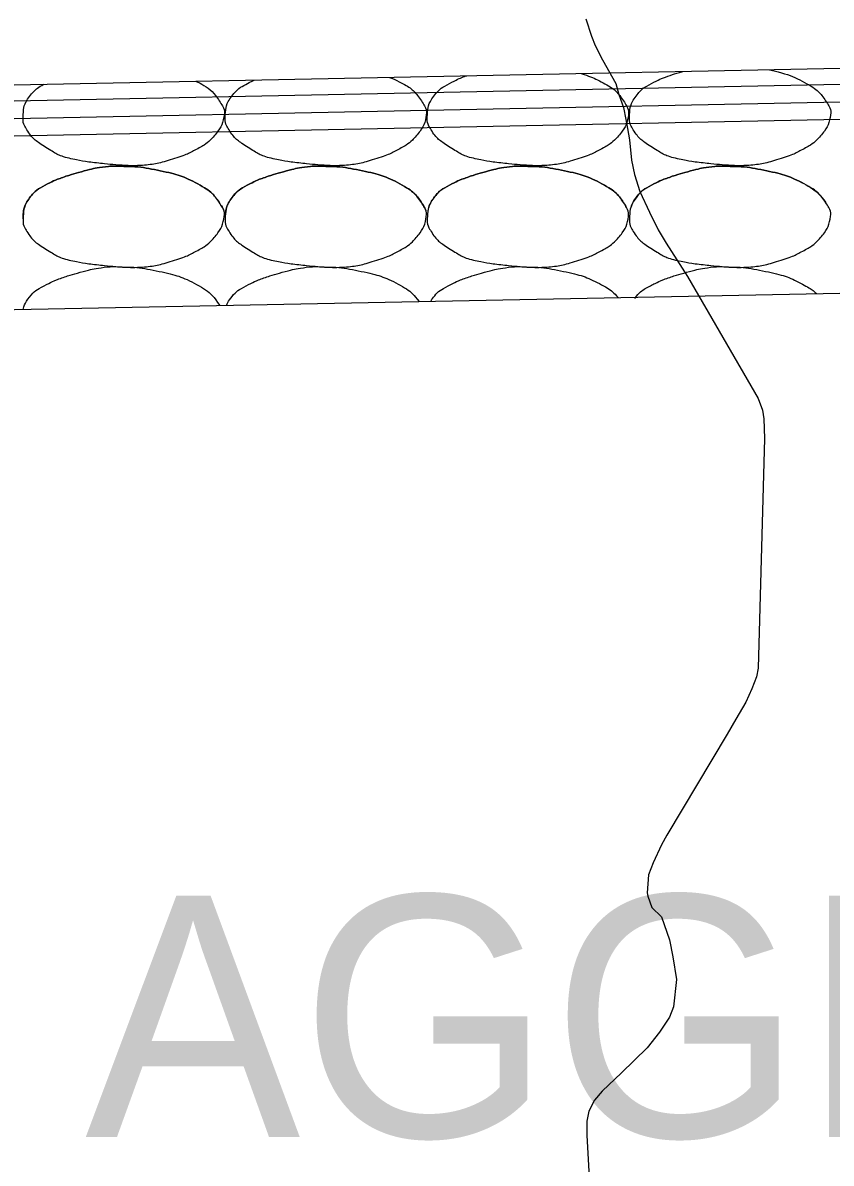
# Model space of a CAD drawing. Extents: x 1671357 to 13005564, y 567358 to 14261451.
# Drawn here: x 12758469.83 to 12758471.437, y 14259874.156 to 14259876.422 of the extents above; entities that cross this region are included whole.
import ezdxf

# ---------------------------------------------------------------- set-up
doc = ezdxf.new("R2010")
doc.units = 0
doc.layers.add('31', color=7, linetype='Continuous')
doc.layers.add('Default', color=7, linetype='Continuous')

msp = doc.modelspace()

# ---------------------------------------------------------------- linework, layer by layer
at = {"layer": '31'}
msp.add_lwpolyline([(12758470.9491, 14259876.4298), (12758470.9603, 14259876.3954), (12758470.9681, 14259876.3766), (12758470.9823, 14259876.3484), (12758471.0087, 14259876.3013), (12758471.0147, 14259876.2794), (12758471.0238, 14259876.2536), (12758471.0288, 14259876.2301), (12758471.0319, 14259876.2121), (12758471.0362, 14259876.1895), (12758471.0399, 14259876.1491), (12758471.0461, 14259876.1205), (12758471.0569, 14259876.0865), (12758471.0761, 14259876.0454), (12758471.0929, 14259876.0106), (12758471.1087, 14259875.9841), (12758471.1513, 14259875.9179), (12758471.2922, 14259875.6756), (12758471.3002, 14259875.6524), (12758471.3033, 14259875.6348), (12758471.3046, 14259875.5957), (12758471.292, 14259875.1396), (12758471.2887, 14259875.1224), (12758471.2793, 14259875.0985), (12758471.2675, 14259875.0716), (12758471.2475, 14259875.0382), (12758471.2301, 14259875.0086), (12758471.1101, 14259874.8074), (12758471.0999, 14259874.7882), (12758471.0834, 14259874.7523), (12758471.0737, 14259874.7285), (12758471.0709, 14259874.6932), (12758471.0722, 14259874.6862), (12758471.0805, 14259874.6637), (12758471.0999, 14259874.6455), (12758471.1159, 14259874.5999), (12758471.122, 14259874.5656), (12758471.1293, 14259874.5207), (12758471.1236, 14259874.4665), (12758471.1158, 14259874.4461), (12758471.0957, 14259874.4164), (12758471.0713, 14259874.3848), (12758471.02, 14259874.3354), (12758470.9818, 14259874.2986), (12758470.9662, 14259874.2811), (12758470.9551, 14259874.2589), (12758470.9509, 14259874.2389), (12758470.9511, 14259874.2108), (12758470.9642, 14259873.9741)], dxfattribs=at)
at = {"layer": 'Default'}
for p, q in [((12758465.8579, 14259876.2193), (12758475.4569, 14259876.412)), ((12758467.4561, 14259876.2196), (12758475.4575, 14259876.3802)), ((12758467.4561, 14259876.1847), (12758475.4582, 14259876.3454)), ((12758467.4561, 14259876.15), (12758475.4589, 14259876.3107)), ((12758464.4307, 14259875.744), (12758475.4459, 14259875.9651))]:
    msp.add_line(p, q, dxfattribs=at)
for points in [[(12758471.3146, 14259876.3288), (12758471.3401, 14259876.323), (12758471.364, 14259876.3146), (12758471.4057, 14259876.2923), (12758471.4179, 14259876.2794), (12758471.4347, 14259876.2542), (12758471.4374, 14259876.2454), (12758471.4333, 14259876.2227), (12758471.4255, 14259876.2078), (12758471.4061, 14259876.1862), (12758471.3987, 14259876.1805), (12758471.3735, 14259876.1662), (12758471.3576, 14259876.1585), (12758471.3173, 14259876.1458), (12758471.2946, 14259876.14), (12758471.2595, 14259876.1378), (12758471.2477, 14259876.1378), (12758471.2184, 14259876.1397), (12758471.2008, 14259876.1414), (12758471.1638, 14259876.1455), (12758471.1447, 14259876.1485), (12758471.1099, 14259876.1566), (12758471.0964, 14259876.165), (12758471.0665, 14259876.1837), (12758471.0536, 14259876.1934), (12758471.0366, 14259876.2194), (12758471.0355, 14259876.2288), (12758471.0367, 14259876.2507), (12758471.0395, 14259876.2638), (12758471.0582, 14259876.2887), (12758471.0685, 14259876.2954), (12758471.0913, 14259876.3073), (12758471.1017, 14259876.3124), (12758471.1225, 14259876.3194), (12758471.1321, 14259876.3225), (12758471.1418, 14259876.3253)], [(12758470.1742, 14259876.3059), (12758470.1769, 14259876.3046), (12758470.1795, 14259876.3032), (12758470.1999, 14259876.2923), (12758470.2121, 14259876.2794), (12758470.2289, 14259876.2542), (12758470.2316, 14259876.2454), (12758470.2275, 14259876.2227), (12758470.2197, 14259876.2078), (12758470.2003, 14259876.1862), (12758470.1929, 14259876.1805), (12758470.1677, 14259876.1662), (12758470.1518, 14259876.1585), (12758470.1115, 14259876.1458), (12758470.0888, 14259876.14), (12758470.0537, 14259876.1378), (12758470.0419, 14259876.1378), (12758470.0126, 14259876.1397), (12758469.995, 14259876.1414), (12758469.958, 14259876.1455), (12758469.9389, 14259876.1485), (12758469.9041, 14259876.1566), (12758469.8906, 14259876.165), (12758469.8607, 14259876.1837), (12758469.8478, 14259876.1934), (12758469.8308, 14259876.2194), (12758469.8297, 14259876.2288), (12758469.8309, 14259876.2507), (12758469.8337, 14259876.2638), (12758469.8515, 14259876.2874), (12758469.8606, 14259876.294), (12758469.8714, 14259876.2998)], [(12758470.5591, 14259876.3136), (12758470.5675, 14259876.3102), (12758470.5758, 14259876.3063), (12758470.6019, 14259876.2923), (12758470.614, 14259876.2794), (12758470.6308, 14259876.2542), (12758470.6335, 14259876.2454), (12758470.6294, 14259876.2227), (12758470.6216, 14259876.2078), (12758470.6023, 14259876.1862), (12758470.5949, 14259876.1805), (12758470.5696, 14259876.1662), (12758470.5537, 14259876.1585), (12758470.5134, 14259876.1458), (12758470.4907, 14259876.14), (12758470.4556, 14259876.1378), (12758470.4438, 14259876.1378), (12758470.4145, 14259876.1397), (12758470.3969, 14259876.1414), (12758470.36, 14259876.1455), (12758470.3408, 14259876.1485), (12758470.306, 14259876.1566), (12758470.2925, 14259876.165), (12758470.2626, 14259876.1837), (12758470.2497, 14259876.1934), (12758470.2328, 14259876.2194), (12758470.2316, 14259876.2288), (12758470.2329, 14259876.2507), (12758470.2356, 14259876.2638), (12758470.2544, 14259876.2887), (12758470.2646, 14259876.2954), (12758470.2812, 14259876.304), (12758470.2855, 14259876.3062), (12758470.2897, 14259876.3082)], [(12758470.9402, 14259876.3213), (12758470.9557, 14259876.3163), (12758470.9709, 14259876.3099), (12758471.0038, 14259876.2923), (12758471.0159, 14259876.2794), (12758471.0327, 14259876.2542), (12758471.0355, 14259876.2454), (12758471.0314, 14259876.2227), (12758471.0236, 14259876.2078), (12758471.0042, 14259876.1862), (12758470.9968, 14259876.1805), (12758470.9716, 14259876.1662), (12758470.9557, 14259876.1585), (12758470.9154, 14259876.1458), (12758470.8927, 14259876.14), (12758470.8576, 14259876.1378), (12758470.8458, 14259876.1378), (12758470.8164, 14259876.1397), (12758470.7989, 14259876.1414), (12758470.7619, 14259876.1455), (12758470.7428, 14259876.1485), (12758470.708, 14259876.1566), (12758470.6945, 14259876.165), (12758470.6646, 14259876.1837), (12758470.6517, 14259876.1934), (12758470.6347, 14259876.2194), (12758470.6335, 14259876.2288), (12758470.6348, 14259876.2507), (12758470.6375, 14259876.2638), (12758470.6563, 14259876.2887), (12758470.6666, 14259876.2954), (12758470.6894, 14259876.3073), (12758470.6997, 14259876.3124), (12758470.7114, 14259876.3164), (12758470.7119, 14259876.3165), (12758470.7125, 14259876.3167)], [(12758469.8301, 14259876.0326), (12758469.8301, 14259876.0337), (12758469.8301, 14259876.0347), (12758469.8309, 14259876.0487), (12758469.8337, 14259876.0617), (12758469.8524, 14259876.0866), (12758469.8627, 14259876.0933), (12758469.8855, 14259876.1052), (12758469.8959, 14259876.1103), (12758469.9229, 14259876.1195), (12758469.9388, 14259876.1243), (12758469.9651, 14259876.1311), (12758469.9751, 14259876.1333), (12758470.0002, 14259876.1372), (12758470.0154, 14259876.1378), (12758470.0302, 14259876.1365)], [(12758470.0302, 14259876.1365), (12758470.0536, 14259876.1368), (12758470.0772, 14259876.1333), (12758470.1293, 14259876.1227), (12758470.1556, 14259876.1139), (12758470.1999, 14259876.0902), (12758470.2121, 14259876.0773), (12758470.2289, 14259876.0521), (12758470.2316, 14259876.0434), (12758470.2275, 14259876.0207), (12758470.2197, 14259876.0057), (12758470.2003, 14259875.9841), (12758470.1929, 14259875.9785), (12758470.1677, 14259875.9641), (12758470.1518, 14259875.9564), (12758470.1115, 14259875.9437), (12758470.0888, 14259875.9379), (12758470.0537, 14259875.9358), (12758470.0419, 14259875.9357), (12758470.0126, 14259875.9377), (12758469.995, 14259875.9394), (12758469.958, 14259875.9434), (12758469.9389, 14259875.9465), (12758469.9041, 14259875.9545), (12758469.8906, 14259875.9629), (12758469.8607, 14259875.9816), (12758469.8478, 14259875.9913), (12758469.8308, 14259876.0173), (12758469.8297, 14259876.0267), (12758469.8309, 14259876.0487), (12758469.8337, 14259876.0617), (12758469.8524, 14259876.0866), (12758469.8627, 14259876.0933), (12758469.8855, 14259876.1052), (12758469.8959, 14259876.1103), (12758469.9229, 14259876.1195), (12758469.9388, 14259876.1243), (12758469.9651, 14259876.1311), (12758469.9751, 14259876.1333), (12758470.0002, 14259876.1372), (12758470.0154, 14259876.1378), (12758470.0302, 14259876.1365)], [(12758470.0302, 14259876.1365), (12758470.0536, 14259876.1368), (12758470.0772, 14259876.1333), (12758470.1293, 14259876.1227), (12758470.1556, 14259876.1139), (12758470.1999, 14259876.0902), (12758470.2121, 14259876.0773), (12758470.2278, 14259876.0537), (12758470.2303, 14259876.047), (12758470.2306, 14259876.0407)], [(12758470.4321, 14259876.1365), (12758470.4556, 14259876.1368), (12758470.4791, 14259876.1333), (12758470.5312, 14259876.1227), (12758470.5576, 14259876.1139), (12758470.6019, 14259876.0902), (12758470.614, 14259876.0773), (12758470.6308, 14259876.0521), (12758470.6335, 14259876.0434), (12758470.6294, 14259876.0207), (12758470.6216, 14259876.0057), (12758470.6023, 14259875.9841), (12758470.5949, 14259875.9785), (12758470.5696, 14259875.9641), (12758470.5537, 14259875.9564), (12758470.5134, 14259875.9437), (12758470.4907, 14259875.9379), (12758470.4556, 14259875.9358), (12758470.4438, 14259875.9357), (12758470.4145, 14259875.9377), (12758470.3969, 14259875.9394), (12758470.36, 14259875.9434), (12758470.3408, 14259875.9465), (12758470.306, 14259875.9545), (12758470.2925, 14259875.9629), (12758470.2626, 14259875.9816), (12758470.2497, 14259875.9913), (12758470.2328, 14259876.0173), (12758470.2316, 14259876.0267), (12758470.2329, 14259876.0487), (12758470.2356, 14259876.0617), (12758470.2544, 14259876.0866), (12758470.2646, 14259876.0933), (12758470.2875, 14259876.1052), (12758470.2978, 14259876.1103), (12758470.3248, 14259876.1195), (12758470.3407, 14259876.1243), (12758470.367, 14259876.1311), (12758470.3771, 14259876.1333), (12758470.4022, 14259876.1372), (12758470.4173, 14259876.1378), (12758470.4321, 14259876.1365)], [(12758470.2325, 14259876.0407), (12758470.2337, 14259876.052), (12758470.2368, 14259876.0633), (12758470.2544, 14259876.0866), (12758470.2646, 14259876.0933), (12758470.2875, 14259876.1052), (12758470.2978, 14259876.1103), (12758470.3248, 14259876.1195), (12758470.3407, 14259876.1243), (12758470.367, 14259876.1311), (12758470.3771, 14259876.1333), (12758470.4022, 14259876.1372), (12758470.4173, 14259876.1378), (12758470.4321, 14259876.1365)], [(12758470.4321, 14259876.1365), (12758470.4556, 14259876.1368), (12758470.4791, 14259876.1333), (12758470.5312, 14259876.1227), (12758470.5576, 14259876.1139), (12758470.6019, 14259876.0902), (12758470.614, 14259876.0773), (12758470.6281, 14259876.0562), (12758470.6299, 14259876.0525), (12758470.6311, 14259876.0487)], [(12758470.8341, 14259876.1365), (12758470.8575, 14259876.1368), (12758470.881, 14259876.1333), (12758470.9331, 14259876.1227), (12758470.9595, 14259876.1139), (12758471.0038, 14259876.0902), (12758471.0159, 14259876.0773), (12758471.0327, 14259876.0521), (12758471.0355, 14259876.0434), (12758471.0314, 14259876.0207), (12758471.0236, 14259876.0057), (12758471.0042, 14259875.9841), (12758470.9968, 14259875.9785), (12758470.9716, 14259875.9641), (12758470.9557, 14259875.9564), (12758470.9154, 14259875.9437), (12758470.8927, 14259875.9379), (12758470.8576, 14259875.9358), (12758470.8458, 14259875.9357), (12758470.8164, 14259875.9377), (12758470.7989, 14259875.9394), (12758470.7619, 14259875.9434), (12758470.7428, 14259875.9465), (12758470.708, 14259875.9545), (12758470.6945, 14259875.9629), (12758470.6646, 14259875.9816), (12758470.6517, 14259875.9913), (12758470.6347, 14259876.0173), (12758470.6335, 14259876.0267), (12758470.6348, 14259876.0487), (12758470.6375, 14259876.0617), (12758470.6563, 14259876.0866), (12758470.6666, 14259876.0933), (12758470.6894, 14259876.1052), (12758470.6997, 14259876.1103), (12758470.7268, 14259876.1195), (12758470.7426, 14259876.1243), (12758470.7689, 14259876.1311), (12758470.779, 14259876.1333), (12758470.8041, 14259876.1372), (12758470.8192, 14259876.1378), (12758470.8341, 14259876.1365)], [(12758470.6357, 14259876.0488), (12758470.6374, 14259876.0574), (12758470.6407, 14259876.0659), (12758470.6563, 14259876.0866), (12758470.6666, 14259876.0933), (12758470.6894, 14259876.1052), (12758470.6997, 14259876.1103), (12758470.7268, 14259876.1195), (12758470.7426, 14259876.1243), (12758470.7689, 14259876.1311), (12758470.779, 14259876.1333), (12758470.8041, 14259876.1372), (12758470.8192, 14259876.1378), (12758470.8341, 14259876.1365)], [(12758470.8341, 14259876.1365), (12758470.8575, 14259876.1368), (12758470.881, 14259876.1333), (12758470.9331, 14259876.1227), (12758470.9595, 14259876.1139), (12758471.0038, 14259876.0902), (12758471.0159, 14259876.0773), (12758471.0283, 14259876.0587), (12758471.0289, 14259876.0577), (12758471.0295, 14259876.0567)], [(12758471.236, 14259876.1365), (12758471.2594, 14259876.1368), (12758471.283, 14259876.1333), (12758471.3351, 14259876.1227), (12758471.3614, 14259876.1139), (12758471.4057, 14259876.0902), (12758471.4179, 14259876.0773), (12758471.4347, 14259876.0521), (12758471.4374, 14259876.0434), (12758471.4333, 14259876.0207), (12758471.4255, 14259876.0057), (12758471.4061, 14259875.9841), (12758471.3987, 14259875.9785), (12758471.3735, 14259875.9641), (12758471.3576, 14259875.9564), (12758471.3173, 14259875.9437), (12758471.2946, 14259875.9379), (12758471.2595, 14259875.9358), (12758471.2477, 14259875.9357), (12758471.2184, 14259875.9377), (12758471.2008, 14259875.9394), (12758471.1638, 14259875.9434), (12758471.1447, 14259875.9465), (12758471.1099, 14259875.9545), (12758471.0964, 14259875.9629), (12758471.0665, 14259875.9816), (12758471.0536, 14259875.9913), (12758471.0366, 14259876.0173), (12758471.0355, 14259876.0267), (12758471.0367, 14259876.0487), (12758471.0395, 14259876.0617), (12758471.0582, 14259876.0866), (12758471.0685, 14259876.0933), (12758471.0913, 14259876.1052), (12758471.1017, 14259876.1103), (12758471.1287, 14259876.1195), (12758471.1446, 14259876.1243), (12758471.1709, 14259876.1311), (12758471.1809, 14259876.1333), (12758471.206, 14259876.1372), (12758471.2212, 14259876.1378), (12758471.236, 14259876.1365)], [(12758471.0397, 14259876.0569), (12758471.0417, 14259876.0628), (12758471.0446, 14259876.0685), (12758471.0582, 14259876.0866), (12758471.0685, 14259876.0933), (12758471.0913, 14259876.1052), (12758471.1017, 14259876.1103), (12758471.1287, 14259876.1195), (12758471.1446, 14259876.1243), (12758471.1709, 14259876.1311), (12758471.1809, 14259876.1333), (12758471.206, 14259876.1372), (12758471.2212, 14259876.1378), (12758471.236, 14259876.1365)], [(12758471.236, 14259876.1365), (12758471.2594, 14259876.1368), (12758471.283, 14259876.1333), (12758471.3351, 14259876.1227), (12758471.3614, 14259876.1139), (12758471.404, 14259876.0911), (12758471.4155, 14259876.0798), (12758471.4262, 14259876.0647)], [(12758469.8302, 14259875.8523), (12758469.8321, 14259875.8598), (12758469.8353, 14259875.8671), (12758469.8501, 14259875.8867), (12758469.8604, 14259875.8934), (12758469.8832, 14259875.9053), (12758469.8935, 14259875.9105), (12758469.9206, 14259875.9196), (12758469.9364, 14259875.9244), (12758469.9627, 14259875.9313), (12758469.9728, 14259875.9334), (12758469.9979, 14259875.9374), (12758470.013, 14259875.9379), (12758470.0279, 14259875.9366)], [(12758470.0279, 14259875.9366), (12758470.0513, 14259875.937), (12758470.0748, 14259875.9334), (12758470.1269, 14259875.9228), (12758470.1533, 14259875.9141), (12758470.1975, 14259875.8904), (12758470.2096, 14259875.8777), (12758470.2212, 14259875.8602)], [(12758470.2348, 14259875.8605), (12758470.2367, 14259875.8651), (12758470.2392, 14259875.8697), (12758470.252, 14259875.8867), (12758470.2623, 14259875.8934), (12758470.2851, 14259875.9053), (12758470.2955, 14259875.9105), (12758470.3225, 14259875.9196), (12758470.3384, 14259875.9244), (12758470.3647, 14259875.9313), (12758470.3747, 14259875.9334), (12758470.3998, 14259875.9374), (12758470.415, 14259875.9379), (12758470.4298, 14259875.9366)], [(12758470.4298, 14259875.9366), (12758470.4532, 14259875.937), (12758470.4768, 14259875.9334), (12758470.5289, 14259875.9228), (12758470.5553, 14259875.9141), (12758470.5966, 14259875.8919), (12758470.6075, 14259875.8816), (12758470.6176, 14259875.8682)], [(12758470.6407, 14259875.8686), (12758470.6419, 14259875.8705), (12758470.6431, 14259875.8724), (12758470.654, 14259875.8867), (12758470.6642, 14259875.8934), (12758470.6871, 14259875.9053), (12758470.6974, 14259875.9105), (12758470.7244, 14259875.9196), (12758470.7403, 14259875.9244), (12758470.7666, 14259875.9313), (12758470.7767, 14259875.9334), (12758470.8018, 14259875.9374), (12758470.8169, 14259875.9379), (12758470.8317, 14259875.9366)], [(12758470.8317, 14259875.9366), (12758470.8552, 14259875.937), (12758470.8787, 14259875.9334), (12758470.9308, 14259875.9228), (12758470.9572, 14259875.9141), (12758470.9955, 14259875.8935), (12758471.0048, 14259875.8858), (12758471.0132, 14259875.8761)], [(12758471.0465, 14259875.8742), (12758471.0559, 14259875.8867), (12758471.0662, 14259875.8934), (12758471.089, 14259875.9053), (12758471.0993, 14259875.9105), (12758471.1264, 14259875.9196), (12758471.1422, 14259875.9244), (12758471.1685, 14259875.9313), (12758471.1786, 14259875.9334), (12758471.2037, 14259875.9374), (12758471.2188, 14259875.9379), (12758471.2337, 14259875.9366)], [(12758471.2337, 14259875.9366), (12758471.2571, 14259875.937), (12758471.2806, 14259875.9334), (12758471.3327, 14259875.9228), (12758471.3591, 14259875.9141), (12758471.394, 14259875.8954), (12758471.4012, 14259875.8901), (12758471.4076, 14259875.884)]]:
    msp.add_open_spline(points, degree=3, dxfattribs=at)

# ---------------------------------------------------------------- texts
msp.add_text('AGGREGATE BASE COURSE', height=0.480045, dxfattribs=at).set_placement((12758469.9535, 14259874.2075))

doc.saveas('drawing.dxf')
